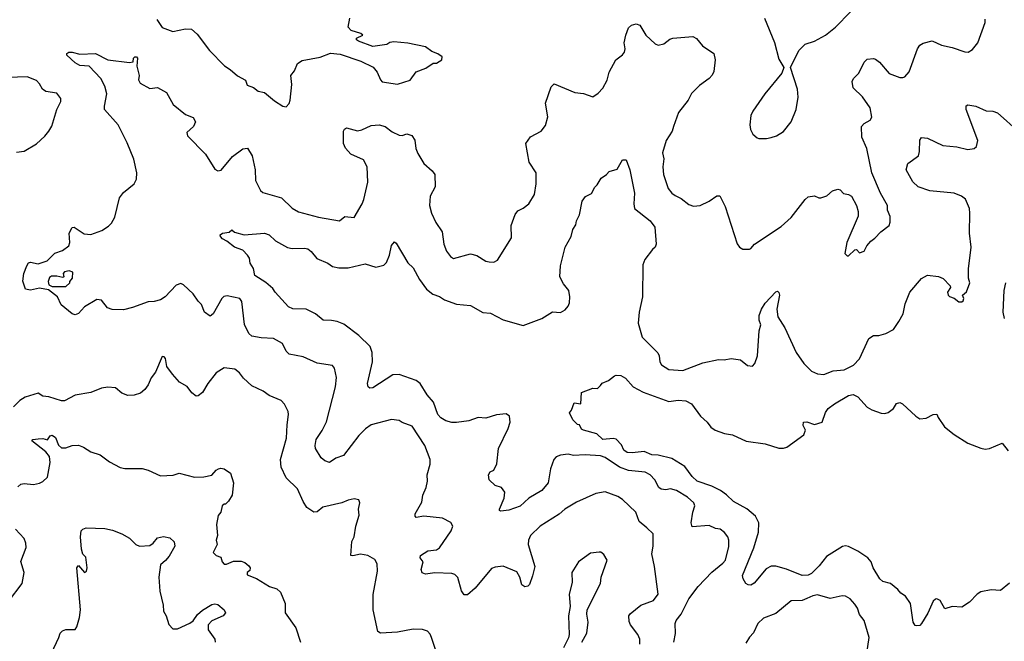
# Model space of a CAD drawing. Extents: x 2133489 to 2292442, y 756223 to 916462.
# Tile 457 of 463: x 2279016 to 2285370, y 882741 to 886754. Entities that reach past the tile are written whole.
import ezdxf

# ---------------------------------------------------------------- set-up
doc = ezdxf.new("R2010")
doc.units = 0

msp = doc.modelspace()

# ---------------------------------------------------------------- linework, layer by layer
at = {"layer": '0CON20XD'}
for points in [[(2283835, 885987.5), (2283865, 885993.3), (2283900, 886005), (2283945, 886032.5), (2283993.3, 886095), (2284026.2, 886175), (2284038.8, 886255), (2284036.1, 886306.1), (2283990, 886445), (2284043.3, 886555), (2284085, 886595.8), (2284145, 886615.8), (2284216.7, 886655), (2284281.2, 886705), (2284376.7, 886805)], [(2279901.4, 886755), (2279935, 886704), (2280005, 886678.8), (2280086, 886696), (2280125, 886693.8), (2280161.7, 886661.7), (2280240, 886555), (2280337, 886457), (2280375, 886433.3), (2280421.2, 886391.2), (2280473, 886363), (2280485, 886332.5), (2280525, 886317.5), (2280555, 886293.3), (2280595, 886283.3), (2280661.2, 886231.2), (2280715, 886196.7), (2280735, 886192.5), (2280755, 886212.5), (2280761.2, 886235), (2280771.2, 886335), (2280765.9, 886394.1), (2280788.8, 886425), (2280809.5, 886470.5), (2280839.5, 886490.5), (2280955, 886512), (2281022.7, 886537.3), (2281085, 886531.2), (2281217.3, 886487.3), (2281297.3, 886447.3), (2281323.3, 886415), (2281343.8, 886365), (2281355, 886353.3), (2281455, 886337.5), (2281535.7, 886364.3), (2281575, 886418), (2281637.7, 886442.3), (2281685, 886472.5), (2281705, 886472.5), (2281740, 886495), (2281742.5, 886515), (2281715, 886533.3), (2281675, 886548.8), (2281635, 886579.2), (2281521.7, 886601.7), (2281429.5, 886610.5), (2281403.8, 886606.2), (2281385, 886593.3), (2281295, 886580.8), (2281202.5, 886615), (2281190, 886625), (2281190, 886635), (2281230, 886655), (2281217.5, 886665), (2281154.3, 886684.3), (2281136.7, 886705), (2281145.8, 886765)], [(2282597.5, 886285), (2282655, 886276.7), (2282713.6, 886256.4), (2282749.5, 886280.5), (2282778.8, 886311.2), (2282807.3, 886362.7), (2282820, 886415), (2282863.8, 886495), (2282905, 886526.7), (2282918.8, 886545), (2282922.5, 886565), (2282917.5, 886605), (2282927.1, 886655), (2282945, 886701.2), (2282965, 886718.6), (2282995, 886726.9), (2283018.8, 886718.8), (2283055.8, 886655), (2283117.7, 886597.7), (2283135, 886590), (2283172.7, 886597.3), (2283211.7, 886628.3), (2283230, 886635), (2283360, 886645), (2283383, 886633), (2283422.5, 886585), (2283496.2, 886535), (2283504, 886495), (2283495, 886420), (2283483.8, 886395), (2283464.4, 886375.6), (2283401.7, 886328.3), (2283352.1, 886277.9), (2283330, 886235), (2283267.5, 886155), (2283235.8, 886065), (2283225.6, 886034.4), (2283187.1, 885975), (2283164.4, 885895), (2283172.5, 885855), (2283166.2, 885805), (2283171.2, 885755), (2283201.2, 885665), (2283223.8, 885635), (2283245, 885620), (2283285, 885599.2), (2283335, 885562), (2283365, 885551.4), (2283407.5, 885555), (2283465, 885582.5), (2283515, 885616.2), (2283535, 885617.5), (2283568.3, 885548.3), (2283646.4, 885306.4), (2283660, 885285), (2283683, 885273), (2283725, 885272.5), (2283735, 885277.5), (2283757.5, 885305), (2283930.5, 885419.5), (2283995, 885476.7), (2284085, 885593.3), (2284105, 885610), (2284145, 885617.5), (2284173.6, 885603.6), (2284186.4, 885603.6), (2284223.6, 885616.4), (2284261.7, 885648.3), (2284295, 885660), (2284310, 885655), (2284333, 885633), (2284365, 885626.7), (2284382.5, 885615), (2284416.7, 885555), (2284427.5, 885515), (2284427.5, 885485), (2284353.3, 885315), (2284340, 885245), (2284355, 885230), (2284365, 885230), (2284405, 885267.5), (2284415, 885270), (2284435, 885250), (2284465, 885260), (2284482.5, 885295), (2284507.5, 885325), (2284535, 885343.3), (2284572.5, 885385), (2284626.7, 885425), (2284633.6, 885446.4), (2284633.6, 885483.6), (2284616.7, 885525), (2284616.7, 885555), (2284571.2, 885635), (2284515.4, 885765.4), (2284482.6, 885922.6), (2284450.8, 885995), (2284448, 886065), (2284465, 886083.8), (2284503.3, 886105), (2284515.8, 886125), (2284504.3, 886185), (2284455, 886256), (2284394.2, 886314.2), (2284387.5, 886355), (2284396.7, 886375), (2284430.8, 886409.2), (2284465, 886480), (2284485, 886500), (2284525, 886503.8), (2284539.5, 886499.5), (2284565, 886480), (2284627, 886407), (2284695, 886380), (2284715, 886380), (2284727.5, 886385), (2284755, 886416.7), (2284810, 886565), (2284825, 886588.8), (2284845, 886602), (2284905, 886618), (2284965, 886588.8), (2285034.1, 886574.1), (2285115, 886546), (2285135.8, 886544.2), (2285165, 886561.2), (2285198, 886605), (2285246, 886735), (2285245, 886757.5)], [(2283822.5, 886765), (2283887, 886607), (2283915, 886500), (2283947.5, 886445), (2283935, 886410), (2283823.3, 886275), (2283746.4, 886163.6), (2283733.3, 886135), (2283727.5, 886075), (2283732.5, 886045), (2283747.5, 886015), (2283775, 885992.5), (2283785, 885987.5), (2283835, 885987.5)], [(2283018.3, 882721.7), (2283017.1, 882755), (2283005.8, 882785), (2282956.5, 882846.5), (2282947.9, 882867.9), (2282947.5, 882905), (2282955, 882917.5), (2283024.6, 882975.4), (2283105.6, 883004.4), (2283136.7, 883045), (2283112.9, 883225), (2283094.4, 883305), (2283103.1, 883355), (2283104.3, 883434.3), (2283062.6, 883472.6), (2283014.2, 883515), (2282992, 883575), (2282905, 883656.9), (2282875.4, 883675.4), (2282795, 883706.9), (2282734.3, 883695.7), (2282609.7, 883640.3), (2282534, 883595), (2282498, 883562), (2282374, 883485), (2282312.5, 883425), (2282299.4, 883395), (2282296.7, 883365), (2282339.7, 883225), (2282325, 883163.8), (2282305, 883107.5), (2282295, 883096.7), (2282275, 883092.5), (2282256.4, 883106.4), (2282244, 883155), (2282225, 883190), (2282135, 883226.9), (2282085, 883220), (2282059.7, 883210.3), (2281956.2, 883085), (2281905, 883041.2), (2281885, 883041.2), (2281866.8, 883066.8), (2281843.4, 883153.4), (2281823.4, 883173.4), (2281805, 883178.9), (2281695, 883182.5), (2281633.8, 883173.8), (2281613, 883183), (2281606.7, 883205), (2281618.8, 883255), (2281599.7, 883279.7), (2281601.9, 883295), (2281648.8, 883325), (2281705, 883332.4), (2281725.2, 883344.8), (2281800, 883455), (2281812, 883485), (2281798.3, 883508.3), (2281745, 883537.1), (2281625, 883549.6), (2281575, 883540.8), (2281568.3, 883548.3), (2281568.1, 883565), (2281610.6, 883639.4), (2281616.7, 883685), (2281638.9, 883735), (2281647.1, 883775), (2281645.6, 883815), (2281664, 883884), (2281663.9, 883913.9), (2281630, 884005), (2281549.2, 884129.2), (2281485, 884153.3), (2281465, 884166.7), (2281415, 884173.8), (2281285, 884138.1), (2281248, 884112), (2281205, 884069.2), (2281105, 883941.4), (2281056.5, 883923.5), (2281015, 883896.2), (2280985, 883906), (2280962, 883925), (2280926, 883985), (2280923.3, 884005), (2280929.4, 884045), (2280968.5, 884101.5), (2280995, 884158.8), (2281054.4, 884385), (2281060.8, 884445), (2281047.5, 884505), (2281035, 884522.5), (2280935, 884537.5), (2280845, 884578.6), (2280755, 884594.3), (2280735.8, 884615), (2280712.9, 884662.9), (2280655, 884696.9), (2280575, 884700), (2280515, 884712), (2280495, 884728.8), (2280466.3, 884786.3), (2280450.6, 884935), (2280436.7, 884955), (2280355, 884971.4), (2280332.4, 884967.6), (2280320, 884955), (2280265, 884856.2), (2280245, 884841.2), (2280208.8, 884865), (2280190, 884915), (2280167, 884937), (2280135, 884983.8), (2280073, 885043), (2280055, 885052), (2280025, 885040), (2279955, 884965.7), (2279925, 884945.6), (2279885, 884934.5), (2279845, 884933.6), (2279745, 884896.5), (2279685, 884881.1), (2279612.7, 884882.7), (2279583.3, 884895), (2279545, 884942.5), (2279515, 884946.7), (2279435, 884900), (2279395, 884858), (2279375, 884848), (2279354.2, 884854.2), (2279283.2, 884913.2), (2279261.2, 884965), (2279201.2, 885011.2), (2279145, 885020), (2279085, 885008.5), (2279054.4, 885014.4), (2279036.3, 885066.3), (2279043.5, 885116.5), (2279062.5, 885165), (2279072.5, 885185), (2279085, 885188.8), (2279135, 885178.8), (2279193.6, 885196.4), (2279243.9, 885246.1), (2279292.5, 885265), (2279332.5, 885295), (2279340, 885315), (2279336.2, 885375), (2279355, 885413.3), (2279367.5, 885415), (2279431.7, 885371.7), (2279475, 885366.5), (2279546.1, 885393.9), (2279589.2, 885420.8), (2279608.8, 885441.2), (2279630.5, 885479.5), (2279659.2, 885605), (2279685, 885637.5), (2279755, 885694.3), (2279770, 885725), (2279771.8, 885765), (2279752.7, 885852.7), (2279708.7, 885958.7), (2279650.8, 886075), (2279564.3, 886175), (2279562.5, 886195), (2279577.5, 886275), (2279565.8, 886325), (2279540, 886375), (2279465, 886453.3), (2279405, 886457.9), (2279374.4, 886475), (2279320, 886525), (2279320, 886535), (2279332.5, 886545), (2279355, 886545.6), (2279405, 886531.9), (2279505, 886535.7), (2279585, 886495.8), (2279725, 886477.5), (2279748.3, 886481.7), (2279750, 886505), (2279760, 886515), (2279770, 886515), (2279776.7, 886505), (2279771.2, 886455), (2279786.9, 886393.1), (2279783.3, 886365), (2279794.2, 886345), (2279855, 886309.4), (2279905, 886316.9), (2279963.8, 886285), (2280007.2, 886207.2), (2280087, 886143), (2280135, 886123.3), (2280150, 886095), (2280138.8, 886065), (2280094, 886025), (2280098.8, 886005), (2280214.3, 885885), (2280275, 885788.8), (2280295, 885778), (2280316.6, 885783.4), (2280389.8, 885870.2), (2280455, 885921.4), (2280485.7, 885925.7), (2280517.1, 885875), (2280535.6, 885785), (2280537, 885717), (2280570.7, 885650.7), (2280585, 885639.2), (2280705, 885604.3), (2280775, 885537.1), (2280815, 885514.4), (2280945, 885478.6), (2281080, 885455), (2281115, 885483.3), (2281175, 885477.5), (2281226, 885565), (2281235.8, 885594.2), (2281262.9, 885705), (2281258.6, 885805), (2281235, 885850), (2281153.3, 885885), (2281118, 885925), (2281105.8, 885955), (2281106.4, 886033.6), (2281112.7, 886047.3), (2281125, 886056.7), (2281196.1, 886036.1), (2281225, 886042.9), (2281285, 886070.9), (2281335, 886076.2), (2281374, 886065), (2281419.6, 886029.6), (2281465, 886008.1), (2281485, 886005.8), (2281515, 886017.5), (2281546.7, 886006.7), (2281566.9, 885976.9), (2281573.4, 885923.4), (2281585, 885890), (2281624.2, 885825), (2281678.3, 885778.3), (2281695.9, 885754.1), (2281698, 885675), (2281664.2, 885615), (2281660.8, 885555), (2281674.2, 885505), (2281700.8, 885445), (2281742.5, 885385), (2281752.5, 885305), (2281769.3, 885260.7), (2281795, 885226.2), (2281815, 885212), (2281925, 885242), (2281965, 885230.8), (2282025, 885196.2), (2282045, 885191.2), (2282075, 885188.8), (2282098.8, 885201.2), (2282190, 885345), (2282188, 885425), (2282214.1, 885495.9), (2282230.7, 885519.3), (2282265, 885536.7), (2282300.8, 885565), (2282338.6, 885625), (2282349.4, 885695), (2282349.4, 885765), (2282303.8, 885835), (2282281.1, 885955), (2282313, 885997), (2282382, 886035), (2282409.1, 886070.9), (2282424, 886126), (2282408.6, 886215), (2282445, 886321.2), (2282465, 886340), (2282597.5, 886285)], [(2278995, 885898.8), (2279045, 885906.2), (2279125, 885952.5), (2279178.3, 886001.7), (2279203.8, 886035), (2279223.3, 886066.7), (2279255.6, 886174.4), (2279282.5, 886225), (2279282, 886245), (2279255, 886278.8), (2279185, 886290), (2279164.2, 886305), (2279145, 886340), (2279125, 886360.8), (2279065, 886384.4), (2278875, 886378.2)], [(2284972.3, 885942.3), (2285063.2, 885933.2), (2285135, 885915.8), (2285175, 885922), (2285190, 885935), (2285198.6, 885975), (2285122.5, 886175), (2285122.9, 886197.1), (2285135, 886203.8), (2285185, 886196), (2285253.6, 886166.4), (2285295, 886164.3), (2285325, 886152.5), (2285465, 886027.5)], [(2283236.9, 882735), (2283247.9, 882792.1), (2283245.6, 882855), (2283253.1, 882875), (2283284.2, 882915.8), (2283333.1, 883015), (2283394.8, 883095.2), (2283482.3, 883187.7), (2283553.5, 883245), (2283569.5, 883265), (2283593, 883353), (2283592.2, 883395), (2283585.5, 883415.5), (2283564.5, 883444.5), (2283536.7, 883465), (2283505, 883470), (2283465, 883488.1), (2283355, 883481.2), (2283348.9, 883505), (2283359.6, 883575), (2283372.2, 883615), (2283365.4, 883635.4), (2283325, 883671.5), (2283255, 883715.6), (2283215.5, 883724.5), (2283185, 883719.1), (2283155, 883723.3), (2283141.1, 883735), (2283115, 883782.9), (2283085, 883816.9), (2283052.8, 883832.8), (2283008.2, 883838.2), (2282945, 883843.1), (2282887.5, 883865), (2282795, 883927.1), (2282765, 883939.1), (2282665, 883944.5), (2282590.2, 883940.2), (2282555, 883950), (2282505, 883943.3), (2282478.5, 883931.5), (2282463.5, 883915), (2282441.2, 883855), (2282427.3, 883765), (2282386.2, 883713.8), (2282300.8, 883665), (2282245, 883614.6), (2282172.6, 883587.4), (2282120.4, 883580.4), (2282113.1, 883585), (2282112.9, 883595), (2282143.1, 883665), (2282146, 883705), (2282125, 883733.3), (2282085, 883747.5), (2282045, 883782.5), (2282041.2, 883815), (2282052.5, 883835), (2282075, 883846.7), (2282095, 883886), (2282106.7, 883985), (2282168.9, 884115), (2282181.9, 884155), (2282177.5, 884195), (2282155, 884209.2), (2282092.7, 884202.7), (2282025, 884182.5), (2281975, 884186.6), (2281915, 884164.5), (2281835, 884153.8), (2281805, 884153.8), (2281766, 884165), (2281734.2, 884184.2), (2281715, 884204.3), (2281685.5, 884285), (2281645, 884331.9), (2281600, 884405), (2281574.5, 884424.5), (2281465, 884463.5), (2281425, 884460.9), (2281295, 884376.7), (2281275, 884375.8), (2281263.8, 884385), (2281260.8, 884405), (2281292.2, 884545), (2281289.6, 884605), (2281276.9, 884645), (2281203.8, 884715), (2281107.6, 884787.6), (2281065.8, 884805.8), (2281028.3, 884811.7), (2280975, 884814.2), (2280925.8, 884855), (2280865.8, 884885.8), (2280778, 884888), (2280749.9, 884899.9), (2280665, 884994.2), (2280649.2, 885019.2), (2280605, 885058), (2280533.6, 885103.6), (2280525, 885147.5), (2280502.7, 885182.7), (2280498.8, 885215), (2280486.7, 885235), (2280455, 885266), (2280403.3, 885285), (2280353.8, 885325), (2280325, 885340), (2280311.4, 885355), (2280310.8, 885365), (2280325, 885375.8), (2280367, 885383), (2280385, 885397.5), (2280403, 885383), (2280465, 885365.7), (2280595, 885376), (2280625, 885365.6), (2280665.9, 885325.9), (2280745, 885282.5), (2280775, 885277.5), (2280855, 885280), (2280875, 885274.3), (2280897.2, 885257.2), (2280933.4, 885213.4), (2281005, 885183.3), (2281035, 885161.1), (2281075, 885152.7), (2281135, 885152.1), (2281245, 885178.5), (2281315, 885156.2), (2281365, 885170), (2281383.4, 885186.6), (2281402.2, 885235), (2281414.5, 885295.5), (2281435, 885320), (2281445, 885312.5), (2281521.2, 885185), (2281555, 885151.2), (2281596.8, 885076.8), (2281641.9, 885015), (2281682.2, 884982.2), (2281725, 884967.1), (2281756.3, 884946.3), (2281835, 884917.8), (2281925, 884910), (2282005, 884864), (2282055, 884859.2), (2282135, 884815.7), (2282265, 884780), (2282385, 884824.3), (2282455, 884868), (2282505.9, 884864.1), (2282535, 884881.2), (2282555.5, 884904.5), (2282564.3, 884925.7), (2282566.9, 884965), (2282560.6, 885005), (2282525, 885048), (2282502.2, 885095), (2282505.5, 885165), (2282535.7, 885285), (2282573.8, 885355), (2282585, 885400), (2282605, 885430), (2282608.8, 885455), (2282628.8, 885495), (2282645, 885582.5), (2282667.7, 885612.3), (2282705, 885632.5), (2282726.4, 885673.6), (2282743, 885687), (2282768.3, 885731.7), (2282802.5, 885755), (2282820, 885775), (2282871.7, 885788.3), (2282905, 885850), (2282929.3, 885849.3), (2282954.2, 885785), (2282983.9, 885635), (2282978.2, 885565), (2282984.4, 885535), (2283083.8, 885455), (2283114, 885415), (2283123.3, 885305), (2283116.7, 885285), (2283098.6, 885271.4), (2283050.8, 885205), (2283037.9, 885172.1), (2283034.7, 884965), (2283013.6, 884865), (2283006.9, 884795), (2283032.5, 884705), (2283134.2, 884604.2), (2283142.5, 884585), (2283146.2, 884545), (2283156.7, 884525), (2283205, 884495.6), (2283295, 884489.2), (2283425, 884539.2), (2283525, 884560.8), (2283561.2, 884558.8), (2283606.1, 884566.1), (2283667.5, 884557.5), (2283711.7, 884521.7), (2283745, 884517.5), (2283758.8, 884535), (2283776.9, 884585), (2283787.3, 884745), (2283798.5, 884785), (2283787.9, 884815), (2283788.2, 884845), (2283802.5, 884885), (2283826.7, 884925), (2283895, 884997.5), (2283905, 885001.2), (2283915, 884993.3), (2283918.6, 884975), (2283902.2, 884885), (2283908.1, 884835), (2283953.3, 884765), (2284026.6, 884606.6), (2284076, 884535), (2284124.4, 884484.4), (2284165, 884468.6), (2284205, 884464.3), (2284265, 884488.1), (2284336.3, 884493.7), (2284396.7, 884523.3), (2284435.5, 884564.5), (2284495, 884696), (2284525, 884714.3), (2284560, 884715), (2284605, 884727.5), (2284654, 884755), (2284690, 884805), (2284716.2, 884855), (2284730, 884920), (2284760, 884995), (2284835.6, 885084.4), (2284875, 885103.8), (2284945, 885096), (2284975, 885083.8), (2285020, 885035), (2285022.5, 885025), (2285002.5, 884995), (2285006.7, 884975), (2285015, 884966.7), (2285046.7, 884956.7), (2285077, 884933), (2285095, 884932.5), (2285105, 884940), (2285107.5, 884955), (2285100, 884975), (2285125, 884997.5), (2285146.2, 885055), (2285138.8, 885085), (2285138, 885145), (2285155.6, 885285), (2285145.5, 885375.5), (2285148.2, 885505), (2285144.4, 885535), (2285118.9, 885595), (2285092.9, 885615), (2285045, 885634.7), (2284888.3, 885648.3), (2284814, 885675), (2284778.3, 885708.3), (2284735.8, 885785), (2284746.7, 885825), (2284816, 885875), (2284822.7, 885902.7), (2284824.3, 885975.7), (2284835, 885993.3), (2284875, 885989.4), (2284972.3, 885942.3)], [(2279315, 885032.5), (2279340, 885055), (2279340, 885065), (2279357.5, 885085), (2279360, 885125), (2279335, 885133.3), (2279305, 885126.2), (2279297.5, 885115), (2279300, 885095), (2279295, 885090), (2279255, 885098.8), (2279221.7, 885098.3), (2279209.3, 885090.7), (2279200, 885065), (2279205, 885042.5), (2279225, 885032.5), (2279315, 885032.5)], [(2285371.4, 884825), (2285362.2, 884865), (2285368.1, 885005), (2285379.4, 885055)], [(2280285, 884473.3), (2280230, 884405), (2280195, 884346.7), (2280167.5, 884325), (2280155, 884324), (2280126.7, 884345), (2280095.8, 884385.8), (2280047.5, 884415), (2280003.3, 884465), (2279966.7, 884515), (2279957, 884567), (2279948.3, 884578.3), (2279935, 884580), (2279891.7, 884478.3), (2279865, 884442.5), (2279845, 884397.5), (2279823, 884367), (2279795, 884342.5), (2279755, 884330), (2279715, 884327.5), (2279675, 884342.5), (2279635, 884376.7), (2279585, 884382.5), (2279545, 884376.2), (2279475, 884348.1), (2279375, 884330), (2279305, 884293.3), (2279285, 884293.3), (2279205, 884320), (2279165, 884323.8), (2279135, 884343.3), (2279052.1, 884317.9), (2279016.2, 884295), (2278976.7, 884255)], [(2281755, 882523.3), (2281674.2, 882765), (2281665, 882786.7), (2281647, 882807), (2281615, 882818), (2281555, 882820), (2281455, 882799.2), (2281345, 882794.2), (2281326.2, 882805), (2281297.5, 882945), (2281297.3, 883042.7), (2281325.8, 883194.2), (2281322.3, 883242.3), (2281308.6, 883268.6), (2281262.5, 883295), (2281216.2, 883303.8), (2281165, 883292), (2281152.5, 883295), (2281158.6, 883385), (2281174.2, 883415), (2281184.4, 883485), (2281205.7, 883555), (2281201.4, 883595), (2281210, 883635), (2281203.9, 883653.9), (2281175, 883661.2), (2281135, 883652.5), (2281094.2, 883635.8), (2280972.9, 883607.1), (2280935, 883576.2), (2280915, 883575.8), (2280868.8, 883605), (2280844.3, 883644.3), (2280808.8, 883725), (2280735, 883796.7), (2280702.9, 883865), (2280699.2, 883915), (2280737.7, 884052.3), (2280741.2, 884138.8), (2280751.2, 884205), (2280748, 884225), (2280725, 884272.5), (2280702.5, 884295), (2280625, 884328.8), (2280587.5, 884355), (2280515, 884390), (2280460.3, 884440.3), (2280434.4, 884474.4), (2280405, 884497.5), (2280335, 884507.5), (2280285, 884473.3)], [(2285402.7, 883117.3), (2285345, 883070), (2285285, 883073.8), (2285218.8, 883061.2), (2285193.8, 883046.2), (2285145, 882994.2), (2285095, 882960.8), (2285034.2, 882965.8), (2284985, 882950), (2284955, 883004), (2284935, 883016.2), (2284925, 883013.8), (2284910.3, 882999.7), (2284876.3, 882923.7), (2284836, 882855), (2284825, 882844), (2284805, 882840), (2284795, 882843.3), (2284781.4, 882865), (2284764.4, 882984.4), (2284732.1, 883032.1), (2284700.9, 883050.9), (2284682, 883075), (2284635, 883114), (2284585, 883128), (2284566, 883145), (2284523.1, 883215), (2284510.6, 883255), (2284489.5, 883279.5), (2284425, 883322.2), (2284365, 883353.1), (2284345, 883356.9), (2284325, 883352.9), (2284221.3, 883288.7), (2284175, 883229.4), (2284125, 883179.5), (2284105, 883167.7), (2284065, 883166.8), (2283965, 883206.7), (2283895, 883227.1), (2283865, 883227.1), (2283832, 883208), (2283755, 883116.2), (2283735, 883103.8), (2283716.4, 883106.4), (2283702.5, 883115), (2283684.3, 883144.3), (2283680.8, 883165), (2283753.8, 883345), (2283782.7, 883445), (2283786.2, 883505), (2283765, 883548.6), (2283707.2, 883597.2), (2283622.8, 883642.8), (2283577.4, 883687.4), (2283538, 883715), (2283482.4, 883742.4), (2283387.1, 883775), (2283355, 883805.6), (2283309.2, 883869.2), (2283225, 883921.5), (2283135, 883942.8), (2283095, 883944), (2283045, 883967.1), (2282968.2, 883958.2), (2282935, 883960.3), (2282915, 883974.5), (2282899.5, 884009.5), (2282865.4, 884045.4), (2282845, 884049.6), (2282780, 884045), (2282741.2, 884081.2), (2282653.6, 884103.6), (2282641.7, 884111.7), (2282628.3, 884138.3), (2282615, 884140), (2282585, 884170), (2282563, 884217), (2282577, 884233), (2282595, 884280), (2282637.5, 884275), (2282641.7, 884348.3), (2282713.6, 884376.4), (2282745, 884372.5), (2282765, 884392.5), (2282775, 884407.5), (2282815, 884423.8), (2282854.1, 884455.9), (2282865, 884460), (2282895, 884456.2), (2282925, 884439.2), (2282974.5, 884384.5), (2283039.1, 884349.1), (2283205, 884289.5), (2283265, 884298.9), (2283315, 884293.1), (2283351.2, 884275), (2283410, 884195), (2283452.5, 884155), (2283475, 884124), (2283503.3, 884105), (2283565, 884081.9), (2283615, 884073.3), (2283704.1, 884034.1), (2283826.6, 884016.6), (2283915, 883988.9), (2283945, 883988.1), (2283965.6, 883994.4), (2284076.7, 884075), (2284086.7, 884105), (2284072, 884135), (2284074.2, 884155.8), (2284095, 884157.5), (2284145, 884140.6), (2284194.3, 884155.7), (2284215, 884218), (2284233.3, 884245), (2284274.2, 884275), (2284365, 884327.9), (2284395, 884333.5), (2284425, 884318.6), (2284485, 884253.1), (2284515.4, 884235.4), (2284575, 884214.4), (2284598.3, 884211.7), (2284621.2, 884218.8), (2284653.8, 884245), (2284675, 884276.7), (2284695, 884283.3), (2284712.5, 884275), (2284798.8, 884195), (2284825, 884178), (2284865, 884181.2), (2284910, 884205), (2284935, 884207.5), (2284942.5, 884185), (2284983.3, 884125), (2285045, 884075.8), (2285135, 884020.8), (2285217.7, 883987.7), (2285245, 883982.5), (2285275, 883985.8), (2285355, 884020), (2285395, 883971.2)], [(2279005, 883739.2), (2279024.5, 883755.5), (2279045, 883760.6), (2279105, 883754.4), (2279145, 883761.9), (2279165, 883772), (2279195, 883800), (2279212.9, 883895), (2279207.5, 883935), (2279185, 883965.2), (2279095.6, 884035), (2279102, 884045), (2279135, 884049.3), (2279165, 884049.4), (2279195, 884041.1), (2279212.4, 884067.6), (2279225, 884072.9), (2279246.9, 884056.9), (2279266.9, 884006.9), (2279285, 883989.2), (2279315, 883989.2), (2279355, 884004.2), (2279395, 884008), (2279427.5, 883995), (2279475, 883963.8), (2279535, 883944), (2279595, 883900), (2279665, 883863.8), (2279695, 883856.7), (2279806.1, 883856.1), (2279845.9, 883845.9), (2279925, 883808.8), (2280006.1, 883813.9), (2280045, 883825.8), (2280145, 883801.4), (2280205, 883802), (2280255.7, 883814.3), (2280284.1, 883845.9), (2280300, 883855), (2280315, 883858.8), (2280335, 883853.8), (2280376.1, 883826.1), (2280396.7, 883765), (2280386.7, 883685), (2280362.5, 883645), (2280345, 883627.5), (2280335, 883626.7), (2280322.5, 883615), (2280313.3, 883575), (2280297, 883553), (2280286.7, 883495), (2280293.3, 883425), (2280283.8, 883395), (2280290, 883365), (2280264.1, 883314.1), (2280283.3, 883295), (2280314, 883284), (2280321.9, 883255), (2280335, 883239.4), (2280350.3, 883239.7), (2280395, 883259.2), (2280445, 883257.5), (2280469.7, 883249.7), (2280495, 883228.8), (2280502.5, 883215), (2280501.2, 883198.8), (2280483.8, 883185), (2280485, 883171.2), (2280545, 883146.2), (2280627.5, 883095), (2280675, 883080), (2280698.8, 883058.8), (2280728.8, 882985), (2280730, 882925), (2280797.7, 882827.7), (2280827.5, 882735)], [(2278945, 882997.5), (2279031.2, 883115), (2279046, 883185), (2279023, 883257), (2279057, 883347), (2279055.6, 883375), (2279045, 883403.8), (2278990, 883465)], [(2279222.2, 882665), (2279268.8, 882765), (2279276.4, 882793.6), (2279291.7, 882808.3), (2279313.6, 882816.4), (2279375, 882817.5), (2279385.8, 882834.2), (2279402.9, 882895), (2279409.6, 882945), (2279384.6, 883215.4), (2279395, 883231.2), (2279435, 883186), (2279446.9, 883193.1), (2279450.8, 883215), (2279442.5, 883285), (2279424.3, 883304.3), (2279414, 883335), (2279408, 883415), (2279413.3, 883455), (2279423.9, 883466.1), (2279446.1, 883473.9), (2279565, 883470), (2279615, 883458), (2279674.4, 883434.4), (2279725, 883407.5), (2279765.7, 883365.7), (2279790, 883355), (2279855, 883360), (2279878, 883375), (2279905, 883410), (2279945, 883417.5), (2279985, 883410), (2280012.4, 883382.4), (2280016.5, 883355), (2279980.2, 883289.8), (2279958, 883262), (2279924.4, 883235), (2279913.3, 883155), (2279919.5, 883065), (2279941.8, 882975), (2279944.7, 882934.7), (2279960.9, 882905), (2279978.7, 882848.7), (2280005, 882821.2), (2280035, 882821.9), (2280115, 882859.2), (2280135, 882874), (2280164.2, 882915), (2280195, 882943.1), (2280255, 882978.6), (2280275, 882982.5), (2280295, 882978), (2280336.2, 882945), (2280343.8, 882925), (2280330, 882905), (2280255, 882872.5), (2280233.1, 882846.9), (2280233.2, 882815), (2280275.7, 882755), (2280278, 882735)], [(2282643.9, 882736.1), (2282675.8, 882794.2), (2282683.3, 882865), (2282676.1, 882916.1), (2282678.8, 882945), (2282764, 883115), (2282768.8, 883155), (2282806.7, 883265), (2282785, 883302.5), (2282766.7, 883316.7), (2282755, 883317.5), (2282699.3, 883310.7), (2282622.5, 883255), (2282578.8, 883185), (2282581.7, 883121.7), (2282562, 883045), (2282568.8, 882965), (2282557.5, 882905), (2282562.5, 882785), (2282557, 882763), (2282525, 882700)], [(2284483.1, 882665), (2284497.1, 882765), (2284464.4, 882875), (2284435, 882913.3), (2284421.4, 882955), (2284405, 882981.2), (2284374, 883015), (2284345, 883032.2), (2284324.3, 883035.7), (2284245, 883017.1), (2284165, 883041.4), (2284133.3, 883035), (2284095, 883016.7), (2284065, 883004.4), (2283995, 883002), (2283895, 882920.6), (2283815, 882891.4), (2283779.1, 882855), (2283752.1, 882795), (2283725, 882767.8), (2283701.9, 882728.1)]]:
    msp.add_lwpolyline(points, dxfattribs=at)

doc.saveas('drawing.dxf')
